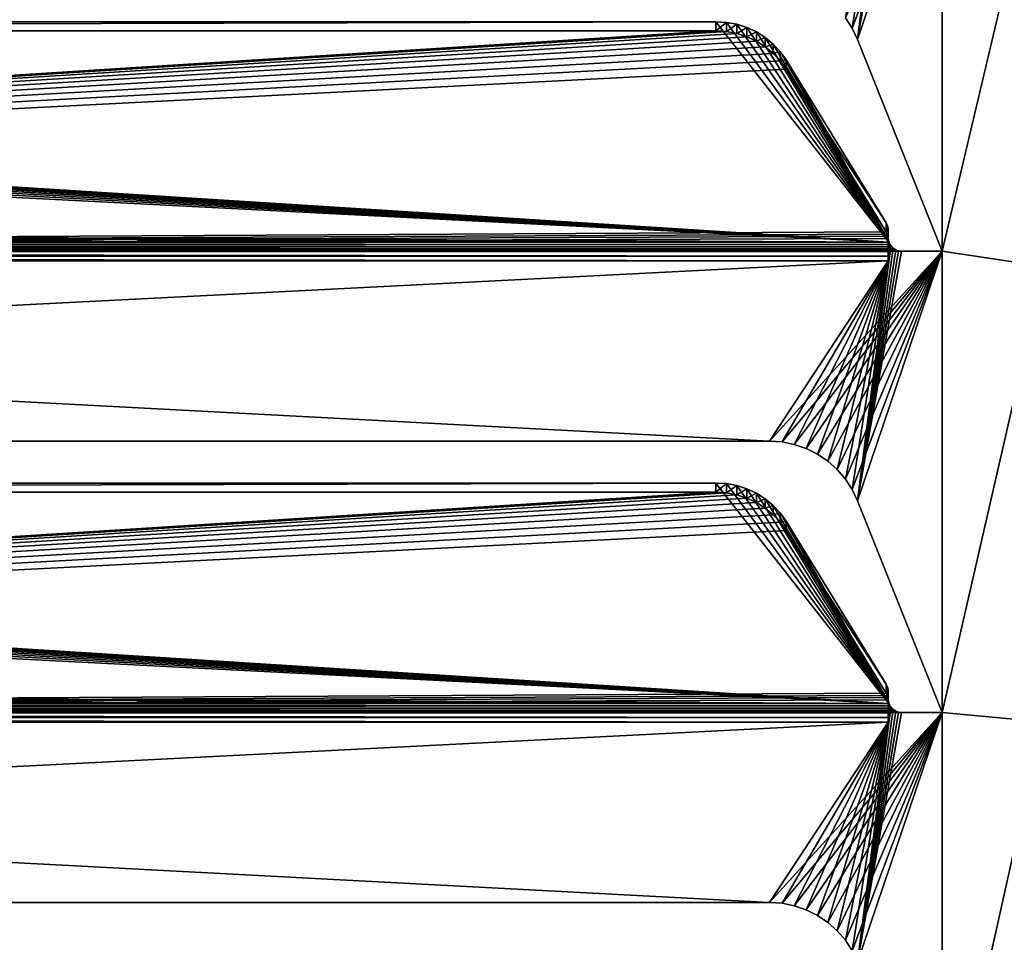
# Model space of a CAD drawing. Extents: x -547 to 547, y 0 to 578.
# Tile 271 of 472: x 195 to 232, y 21 to 55. Entities that reach past the tile are written whole.
import ezdxf

# ---------------------------------------------------------------- set-up
doc = ezdxf.new("R2010")
doc.units = 0
doc.header["$LTSCALE"] = 65.185185
for name, color, linetype in [('3', 7, 'CONTINUOUS'), ('332', 7, 'CONTINUOUS'), ('339', 7, 'CONTINUOUS'), ('342', 7, 'CONTINUOUS'), ('343', 7, 'CONTINUOUS'), ('384', 7, 'CONTINUOUS'), ('385', 7, 'CONTINUOUS'), ('386', 7, 'CONTINUOUS'), ('389', 7, 'CONTINUOUS'), ('391', 7, 'CONTINUOUS'), ('392', 7, 'CONTINUOUS'), ('393', 7, 'CONTINUOUS'), ('394', 7, 'CONTINUOUS'), ('395', 7, 'CONTINUOUS'), ('396', 7, 'CONTINUOUS'), ('423', 7, 'CONTINUOUS'), ('424', 7, 'CONTINUOUS'), ('428', 7, 'CONTINUOUS'), ('430', 7, 'CONTINUOUS'), ('431', 7, 'CONTINUOUS'), ('432', 7, 'CONTINUOUS'), ('433', 7, 'CONTINUOUS'), ('434', 7, 'CONTINUOUS'), ('435', 7, 'CONTINUOUS'), ('587', 7, 'CONTINUOUS'), ('589', 7, 'CONTINUOUS'), ('599', 7, 'CONTINUOUS'), ('601', 7, 'CONTINUOUS'), ('659', 7, 'CONTINUOUS'), ('660', 7, 'CONTINUOUS'), ('671', 7, 'CONTINUOUS'), ('672', 7, 'CONTINUOUS'), ('9', 7, 'CONTINUOUS')]:
    doc.layers.add(name, color=color, linetype=linetype)

msp = doc.modelspace()

# ---------------------------------------------------------------- linework, layer by layer
at = {"layer": '3', "color": 7, "linetype": 'CONTINUOUS'}
for points in [[(528.7, 1.5, -68), (-528.7, 1.5, -68), (528.7, 576.5, -68), (528.7, 1.5, -68)], [(528.7, 576.5, -68), (-528.7, 1.5, -68), (-528.7, 576.5, -68), (528.7, 576.5, -68)]]:
    msp.add_3dface(points, dxfattribs=at)
at = {"layer": '332', "color": 7, "linetype": 'CONTINUOUS'}
for points in [[(0, 576.5, 68), (226.18, 105.217, 68), (525, 1.5, 68), (0, 576.5, 68)], [(525, 576.5, 68), (0, 576.5, 68), (525, 1.5, 68), (525, 576.5, 68)], [(226.18, 105.217, 68), (226.38, 104.8, 68), (525, 1.5, 68), (226.18, 105.217, 68)], [(226.38, 104.8, 68), (229.5, 97, 68), (525, 1.5, 68), (226.38, 104.8, 68)], [(229.5, 97, 68), (229.5, 80, 68), (525, 1.5, 68), (229.5, 97, 68)], [(229.5, 80, 68), (229.5, 63, 68), (525, 1.5, 68), (229.5, 80, 68)], [(225.927, 54.604, 68), (226.18, 54.217, 68), (229.5, 63, 68), (225.927, 54.604, 68)], [(226.18, 54.217, 68), (226.38, 53.8, 68), (229.5, 63, 68), (226.18, 54.217, 68)], [(226.38, 53.8, 68), (229.5, 46, 68), (229.5, 63, 68), (226.38, 53.8, 68)], [(229.5, 63, 68), (229.5, 46, 68), (525, 1.5, 68), (229.5, 63, 68)], [(96.87, 39, 68), (223.13, 39, 68), (90.5, 46, 68), (96.87, 39, 68)], [(223.13, 39, 68), (229.5, 46, 68), (90.5, 46, 68), (223.13, 39, 68)], [(223.13, 39, 68), (223.592, 38.969, 68), (229.5, 46, 68), (223.13, 39, 68)], [(223.592, 38.969, 68), (224.045, 38.878, 68), (229.5, 46, 68), (223.592, 38.969, 68)], [(224.045, 38.878, 68), (224.483, 38.728, 68), (229.5, 46, 68), (224.045, 38.878, 68)], [(224.483, 38.728, 68), (224.897, 38.522, 68), (229.5, 46, 68), (224.483, 38.728, 68)], [(224.897, 38.522, 68), (225.28, 38.262, 68), (229.5, 46, 68), (224.897, 38.522, 68)], [(225.28, 38.262, 68), (225.625, 37.955, 68), (229.5, 46, 68), (225.28, 38.262, 68)], [(225.625, 37.955, 68), (225.927, 37.604, 68), (229.5, 46, 68), (225.625, 37.955, 68)], [(225.927, 37.604, 68), (226.18, 37.217, 68), (229.5, 46, 68), (225.927, 37.604, 68)], [(226.18, 37.217, 68), (226.38, 36.8, 68), (229.5, 46, 68), (226.18, 37.217, 68)], [(226.38, 36.8, 68), (229.5, 29, 68), (229.5, 46, 68), (226.38, 36.8, 68)], [(229.5, 46, 68), (229.5, 29, 68), (525, 1.5, 68), (229.5, 46, 68)], [(96.87, 22, 68), (223.13, 22, 68), (90.5, 29, 68), (96.87, 22, 68)], [(223.13, 22, 68), (229.5, 29, 68), (90.5, 29, 68), (223.13, 22, 68)], [(223.13, 22, 68), (223.592, 21.969, 68), (229.5, 29, 68), (223.13, 22, 68)], [(223.592, 21.969, 68), (224.045, 21.878, 68), (229.5, 29, 68), (223.592, 21.969, 68)], [(224.045, 21.878, 68), (224.483, 21.728, 68), (229.5, 29, 68), (224.045, 21.878, 68)], [(224.483, 21.728, 68), (224.897, 21.522, 68), (229.5, 29, 68), (224.483, 21.728, 68)], [(224.897, 21.522, 68), (225.28, 21.262, 68), (229.5, 29, 68), (224.897, 21.522, 68)], [(225.28, 21.262, 68), (225.625, 20.955, 68), (229.5, 29, 68), (225.28, 21.262, 68)], [(225.625, 20.955, 68), (225.927, 20.604, 68), (229.5, 29, 68), (225.625, 20.955, 68)], [(225.927, 20.604, 68), (226.18, 20.217, 68), (229.5, 29, 68), (225.927, 20.604, 68)], [(226.18, 20.217, 68), (226.38, 19.8, 68), (229.5, 29, 68), (226.18, 20.217, 68)], [(226.38, 19.8, 68), (229.5, 12, 68), (229.5, 29, 68), (226.38, 19.8, 68)], [(229.5, 29, 68), (229.5, 12, 68), (525, 1.5, 68), (229.5, 29, 68)]]:
    msp.add_3dface(points, dxfattribs=at)
at = {"layer": '339', "color": 3, "linetype": 'CONTINUOUS'}
for points in [[(349, 551.5, 67), (349, 9.5, 67), (229.5, 12, 67), (349, 551.5, 67)], [(349, 551.5, 67), (229.5, 12, 67), (229.5, 29, 67), (349, 551.5, 67)], [(349, 551.5, 67), (229.5, 29, 67), (229.5, 46, 67), (349, 551.5, 67)], [(349, 551.5, 67), (229.5, 46, 67), (229.5, 63, 67), (349, 551.5, 67)], [(227.688, 63.109, 67), (226.38, 53.8, 67), (227.609, 63.188, 67), (227.688, 63.109, 67)], [(227.609, 63.188, 67), (226.38, 53.8, 67), (227.5, 62.647, 67), (227.609, 63.188, 67)], [(227.783, 63.05, 67), (226.38, 53.8, 67), (227.688, 63.109, 67), (227.783, 63.05, 67)], [(227.889, 63.013, 67), (226.38, 53.8, 67), (227.783, 63.05, 67), (227.889, 63.013, 67)], [(228, 63, 67), (226.38, 53.8, 67), (227.889, 63.013, 67), (228, 63, 67)], [(229.5, 46, 67), (226.38, 53.8, 67), (229.5, 63, 67), (229.5, 46, 67)], [(229.5, 63, 67), (226.38, 53.8, 67), (228, 63, 67), (229.5, 63, 67)], [(226.18, 54.217, 67), (225.927, 54.604, 67), (227.5, 62.647, 67), (226.18, 54.217, 67)], [(226.38, 53.8, 67), (226.18, 54.217, 67), (227.5, 62.647, 67), (226.38, 53.8, 67)], [(227.5, 46.5, 67), (227.513, 46.389, 67), (227.5, 45.647, 67), (227.5, 46.5, 67)], [(227.688, 46.109, 67), (226.38, 36.8, 67), (227.609, 46.188, 67), (227.688, 46.109, 67)], [(227.609, 46.188, 67), (226.38, 36.8, 67), (227.5, 45.647, 67), (227.609, 46.188, 67)], [(227.783, 46.05, 67), (226.38, 36.8, 67), (227.688, 46.109, 67), (227.783, 46.05, 67)], [(227.513, 46.389, 67), (227.55, 46.283, 67), (227.5, 45.647, 67), (227.513, 46.389, 67)], [(227.55, 46.283, 67), (227.609, 46.188, 67), (227.5, 45.647, 67), (227.55, 46.283, 67)], [(227.889, 46.013, 67), (226.38, 36.8, 67), (227.783, 46.05, 67), (227.889, 46.013, 67)], [(228, 46, 67), (226.38, 36.8, 67), (227.889, 46.013, 67), (228, 46, 67)], [(229.5, 29, 67), (226.38, 36.8, 67), (229.5, 46, 67), (229.5, 29, 67)], [(229.5, 46, 67), (226.38, 36.8, 67), (228, 46, 67), (229.5, 46, 67)], [(96.87, 39, 67), (92.5, 45.647, 67), (227.5, 45.647, 67), (96.87, 39, 67)], [(223.13, 39, 67), (96.87, 39, 67), (227.5, 45.647, 67), (223.13, 39, 67)], [(223.592, 38.969, 67), (223.13, 39, 67), (227.5, 45.647, 67), (223.592, 38.969, 67)], [(224.045, 38.878, 67), (223.592, 38.969, 67), (227.5, 45.647, 67), (224.045, 38.878, 67)], [(224.483, 38.728, 67), (224.045, 38.878, 67), (227.5, 45.647, 67), (224.483, 38.728, 67)], [(224.897, 38.522, 67), (224.483, 38.728, 67), (227.5, 45.647, 67), (224.897, 38.522, 67)], [(225.28, 38.262, 67), (224.897, 38.522, 67), (227.5, 45.647, 67), (225.28, 38.262, 67)], [(225.625, 37.955, 67), (225.28, 38.262, 67), (227.5, 45.647, 67), (225.625, 37.955, 67)], [(225.927, 37.604, 67), (225.625, 37.955, 67), (227.5, 45.647, 67), (225.927, 37.604, 67)], [(226.18, 37.217, 67), (225.927, 37.604, 67), (227.5, 45.647, 67), (226.18, 37.217, 67)], [(226.38, 36.8, 67), (226.18, 37.217, 67), (227.5, 45.647, 67), (226.38, 36.8, 67)], [(227.5, 29.5, 67), (227.513, 29.389, 67), (227.5, 28.647, 67), (227.5, 29.5, 67)], [(227.688, 29.109, 67), (226.38, 19.8, 67), (227.609, 29.188, 67), (227.688, 29.109, 67)], [(227.609, 29.188, 67), (226.38, 19.8, 67), (227.5, 28.647, 67), (227.609, 29.188, 67)], [(227.783, 29.05, 67), (226.38, 19.8, 67), (227.688, 29.109, 67), (227.783, 29.05, 67)], [(227.889, 29.013, 67), (226.38, 19.8, 67), (227.783, 29.05, 67), (227.889, 29.013, 67)], [(227.513, 29.389, 67), (227.55, 29.283, 67), (227.5, 28.647, 67), (227.513, 29.389, 67)], [(227.55, 29.283, 67), (227.609, 29.188, 67), (227.5, 28.647, 67), (227.55, 29.283, 67)], [(228, 29, 67), (226.38, 19.8, 67), (227.889, 29.013, 67), (228, 29, 67)], [(229.5, 12, 67), (226.38, 19.8, 67), (229.5, 29, 67), (229.5, 12, 67)], [(229.5, 29, 67), (226.38, 19.8, 67), (228, 29, 67), (229.5, 29, 67)], [(96.87, 22, 67), (92.5, 28.647, 67), (227.5, 28.647, 67), (96.87, 22, 67)], [(223.13, 22, 67), (96.87, 22, 67), (227.5, 28.647, 67), (223.13, 22, 67)], [(223.592, 21.969, 67), (223.13, 22, 67), (227.5, 28.647, 67), (223.592, 21.969, 67)], [(224.045, 21.878, 67), (223.592, 21.969, 67), (227.5, 28.647, 67), (224.045, 21.878, 67)], [(224.483, 21.728, 67), (224.045, 21.878, 67), (227.5, 28.647, 67), (224.483, 21.728, 67)], [(224.897, 21.522, 67), (224.483, 21.728, 67), (227.5, 28.647, 67), (224.897, 21.522, 67)], [(225.28, 21.262, 67), (224.897, 21.522, 67), (227.5, 28.647, 67), (225.28, 21.262, 67)], [(225.625, 20.955, 67), (225.28, 21.262, 67), (227.5, 28.647, 67), (225.625, 20.955, 67)], [(225.927, 20.604, 67), (225.625, 20.955, 67), (227.5, 28.647, 67), (225.927, 20.604, 67)], [(226.18, 20.217, 67), (225.927, 20.604, 67), (227.5, 28.647, 67), (226.18, 20.217, 67)], [(226.38, 19.8, 67), (226.18, 20.217, 67), (227.5, 28.647, 67), (226.38, 19.8, 67)]]:
    msp.add_3dface(points, dxfattribs=at)
at = {"layer": '342', "color": 7, "linetype": 'CONTINUOUS'}
for points in [[(223.592, 21.969, 68), (223.13, 22, 68), (223.592, 21.969, 67), (223.592, 21.969, 68)], [(223.592, 21.969, 67), (223.13, 22, 68), (223.13, 22, 67.5), (223.592, 21.969, 67)], [(223.13, 22, 67), (223.592, 21.969, 67), (223.13, 22, 67.5), (223.13, 22, 67)], [(224.045, 21.878, 68), (223.592, 21.969, 68), (224.045, 21.878, 67), (224.045, 21.878, 68)], [(223.592, 21.969, 68), (223.592, 21.969, 67), (224.045, 21.878, 67), (223.592, 21.969, 68)], [(224.483, 21.728, 68), (224.045, 21.878, 68), (224.483, 21.728, 67), (224.483, 21.728, 68)], [(224.045, 21.878, 68), (224.045, 21.878, 67), (224.483, 21.728, 67), (224.045, 21.878, 68)], [(224.897, 21.522, 68), (224.483, 21.728, 68), (224.897, 21.522, 67), (224.897, 21.522, 68)], [(224.483, 21.728, 68), (224.483, 21.728, 67), (224.897, 21.522, 67), (224.483, 21.728, 68)], [(225.28, 21.262, 68), (224.897, 21.522, 68), (225.28, 21.262, 67), (225.28, 21.262, 68)], [(224.897, 21.522, 68), (224.897, 21.522, 67), (225.28, 21.262, 67), (224.897, 21.522, 68)], [(225.625, 20.955, 68), (225.28, 21.262, 68), (225.625, 20.955, 67), (225.625, 20.955, 68)], [(225.28, 21.262, 68), (225.28, 21.262, 67), (225.625, 20.955, 67), (225.28, 21.262, 68)], [(225.927, 20.604, 68), (225.625, 20.955, 68), (225.927, 20.604, 67), (225.927, 20.604, 68)], [(225.625, 20.955, 68), (225.625, 20.955, 67), (225.927, 20.604, 67), (225.625, 20.955, 68)], [(226.18, 20.217, 68), (225.927, 20.604, 68), (226.18, 20.217, 67), (226.18, 20.217, 68)], [(225.927, 20.604, 68), (225.927, 20.604, 67), (226.18, 20.217, 67), (225.927, 20.604, 68)]]:
    msp.add_3dface(points, dxfattribs=at)
at = {"layer": '343', "color": 7, "linetype": 'CONTINUOUS'}
for points in [[(223.13, 22, 68), (96.87, 22, 68), (223.13, 22, 67.5), (223.13, 22, 68)], [(96.87, 22, 68), (223.13, 22, 67), (223.13, 22, 67.5), (96.87, 22, 68)], [(223.13, 22, 67), (96.87, 22, 68), (96.87, 22, 67.5), (223.13, 22, 67)], [(96.87, 22, 67), (223.13, 22, 67), (96.87, 22, 67.5), (96.87, 22, 67)]]:
    msp.add_3dface(points, dxfattribs=at)
at = {"layer": '384', "color": 7, "linetype": 'CONTINUOUS'}
for points in [[(229.5, 29, 68), (226.38, 36.8, 68), (229.5, 29, 67), (229.5, 29, 68)], [(229.5, 29, 67), (226.38, 36.8, 68), (226.38, 36.8, 67.5), (229.5, 29, 67)], [(226.38, 36.8, 67), (229.5, 29, 67), (226.38, 36.8, 67.5), (226.38, 36.8, 67)]]:
    msp.add_3dface(points, dxfattribs=at)
at = {"layer": '385', "color": 7, "linetype": 'CONTINUOUS'}
for points in [[(223.592, 38.969, 68), (223.13, 39, 68), (223.592, 38.969, 67), (223.592, 38.969, 68)], [(223.592, 38.969, 67), (223.13, 39, 68), (223.13, 39, 67.5), (223.592, 38.969, 67)], [(223.13, 39, 67), (223.592, 38.969, 67), (223.13, 39, 67.5), (223.13, 39, 67)], [(224.045, 38.878, 68), (223.592, 38.969, 68), (224.045, 38.878, 67), (224.045, 38.878, 68)], [(223.592, 38.969, 68), (223.592, 38.969, 67), (224.045, 38.878, 67), (223.592, 38.969, 68)], [(224.483, 38.728, 68), (224.045, 38.878, 68), (224.483, 38.728, 67), (224.483, 38.728, 68)], [(224.045, 38.878, 68), (224.045, 38.878, 67), (224.483, 38.728, 67), (224.045, 38.878, 68)], [(224.897, 38.522, 68), (224.483, 38.728, 68), (224.897, 38.522, 67), (224.897, 38.522, 68)], [(224.483, 38.728, 68), (224.483, 38.728, 67), (224.897, 38.522, 67), (224.483, 38.728, 68)], [(225.28, 38.262, 68), (224.897, 38.522, 68), (225.28, 38.262, 67), (225.28, 38.262, 68)], [(224.897, 38.522, 68), (224.897, 38.522, 67), (225.28, 38.262, 67), (224.897, 38.522, 68)], [(225.625, 37.955, 68), (225.28, 38.262, 68), (225.625, 37.955, 67), (225.625, 37.955, 68)], [(225.28, 38.262, 68), (225.28, 38.262, 67), (225.625, 37.955, 67), (225.28, 38.262, 68)], [(225.927, 37.604, 68), (225.625, 37.955, 68), (225.927, 37.604, 67), (225.927, 37.604, 68)], [(225.625, 37.955, 68), (225.625, 37.955, 67), (225.927, 37.604, 67), (225.625, 37.955, 68)], [(226.18, 37.217, 68), (225.927, 37.604, 68), (226.18, 37.217, 67), (226.18, 37.217, 68)], [(225.927, 37.604, 68), (225.927, 37.604, 67), (226.18, 37.217, 67), (225.927, 37.604, 68)], [(226.38, 36.8, 68), (226.18, 37.217, 68), (226.38, 36.8, 67.5), (226.38, 36.8, 68)], [(226.18, 37.217, 68), (226.18, 37.217, 67), (226.38, 36.8, 67), (226.18, 37.217, 68)], [(226.18, 37.217, 68), (226.38, 36.8, 67), (226.38, 36.8, 67.5), (226.18, 37.217, 68)]]:
    msp.add_3dface(points, dxfattribs=at)
at = {"layer": '386', "color": 7, "linetype": 'CONTINUOUS'}
for points in [[(223.13, 39, 68), (96.87, 39, 68), (223.13, 39, 67.5), (223.13, 39, 68)], [(96.87, 39, 68), (223.13, 39, 67), (223.13, 39, 67.5), (96.87, 39, 68)], [(223.13, 39, 67), (96.87, 39, 68), (96.87, 39, 67.5), (223.13, 39, 67)], [(96.87, 39, 67), (223.13, 39, 67), (96.87, 39, 67.5), (96.87, 39, 67)]]:
    msp.add_3dface(points, dxfattribs=at)
at = {"layer": '389', "color": 7, "linetype": 'CONTINUOUS'}
for points in [[(90.5, 29, 68), (229.5, 29, 68), (92, 29, 67.969), (90.5, 29, 68)], [(229.5, 29, 68), (228, 29, 67.969), (92, 29, 67.969), (229.5, 29, 68)], [(229.5, 29, 68), (229.5, 29, 67), (228, 29, 67), (229.5, 29, 68)], [(229.5, 29, 68), (228, 29, 67), (228, 29, 67.969), (229.5, 29, 68)]]:
    msp.add_3dface(points, dxfattribs=at)
at = {"layer": '391', "color": 7, "linetype": 'CONTINUOUS'}
for points in [[(227.5, 29.5, 67), (227.5, 29.472, 66.764), (227.5, 29.814, 67.704), (227.5, 29.5, 67)], [(227.5, 29.5, 67.818), (227.5, 29.5, 67), (227.5, 29.814, 67.704), (227.5, 29.5, 67.818)], [(227.5, 29.5, 67), (227.5, 28.647, 67), (227.5, 28.821, 66.985), (227.5, 29.5, 67)], [(227.5, 29.472, 66.764), (227.5, 29.5, 67), (227.5, 28.989, 66.94), (227.5, 29.472, 66.764)], [(227.5, 28.989, 66.94), (227.5, 29.5, 67), (227.5, 28.821, 66.985), (227.5, 28.989, 66.94)]]:
    msp.add_3dface(points, dxfattribs=at)
at = {"layer": '392', "color": 7, "linetype": 'CONTINUOUS'}
for points in [[(98.074, 37.361, 64.957), (227.529, 29.331, 67.879), (98.459, 37.433, 64.931), (98.074, 37.361, 64.957)], [(98.459, 37.433, 64.931), (227.529, 29.331, 67.879), (98.851, 37.457, 64.922), (98.459, 37.433, 64.931)], [(98.851, 37.457, 64.922), (227.529, 29.331, 67.879), (221.149, 37.457, 64.922), (98.851, 37.457, 64.922)], [(221.149, 37.457, 64.922), (227.529, 29.331, 67.879), (221.541, 37.433, 64.931), (221.149, 37.457, 64.922)], [(221.541, 37.433, 64.931), (227.529, 29.331, 67.879), (221.926, 37.361, 64.957), (221.541, 37.433, 64.931)], [(97.025, 36.875, 65.134), (227.529, 29.331, 67.879), (97.351, 37.08, 65.059), (97.025, 36.875, 65.134)], [(97.351, 37.08, 65.059), (227.529, 29.331, 67.879), (97.703, 37.243, 65), (97.351, 37.08, 65.059)], [(97.703, 37.243, 65), (227.529, 29.331, 67.879), (98.074, 37.361, 64.957), (97.703, 37.243, 65)], [(221.926, 37.361, 64.957), (227.529, 29.331, 67.879), (222.297, 37.243, 65), (221.926, 37.361, 64.957)], [(222.297, 37.243, 65), (227.529, 29.331, 67.879), (222.649, 37.08, 65.059), (222.297, 37.243, 65)], [(222.649, 37.08, 65.059), (227.529, 29.331, 67.879), (222.975, 36.875, 65.134), (222.649, 37.08, 65.059)], [(96.73, 36.632, 65.222), (227.529, 29.331, 67.879), (97.025, 36.875, 65.134), (96.73, 36.632, 65.222)], [(222.975, 36.875, 65.134), (227.529, 29.331, 67.879), (223.27, 36.632, 65.222), (222.975, 36.875, 65.134)], [(96.253, 36.048, 65.435), (227.529, 29.331, 67.879), (96.471, 36.354, 65.323), (96.253, 36.048, 65.435)], [(96.471, 36.354, 65.323), (227.529, 29.331, 67.879), (96.73, 36.632, 65.222), (96.471, 36.354, 65.323)], [(223.27, 36.632, 65.222), (227.529, 29.331, 67.879), (223.529, 36.354, 65.323), (223.27, 36.632, 65.222)], [(227.529, 29.331, 67.879), (223.747, 36.048, 65.435), (223.529, 36.354, 65.323), (227.529, 29.331, 67.879)], [(92.567, 30.049, 67.618), (227.529, 29.331, 67.879), (96.253, 36.048, 65.435), (92.567, 30.049, 67.618)], [(227.433, 30.049, 67.618), (223.747, 36.048, 65.435), (227.507, 29.414, 67.849), (227.433, 30.049, 67.618)], [(227.507, 29.414, 67.849), (223.747, 36.048, 65.435), (227.529, 29.331, 67.879), (227.507, 29.414, 67.849)], [(92.5, 29.814, 67.704), (227.529, 29.331, 67.879), (92.508, 29.895, 67.674), (92.5, 29.814, 67.704)], [(92.5, 29.814, 67.704), (92.5, 29.5, 67.818), (227.529, 29.331, 67.879), (92.5, 29.814, 67.704)], [(92.508, 29.895, 67.674), (227.529, 29.331, 67.879), (92.53, 29.974, 67.645), (92.508, 29.895, 67.674)], [(92.53, 29.974, 67.645), (227.529, 29.331, 67.879), (92.567, 30.049, 67.618), (92.53, 29.974, 67.645)], [(227.433, 30.049, 67.618), (227.5, 29.5, 67.818), (227.47, 29.974, 67.645), (227.433, 30.049, 67.618)], [(227.5, 29.5, 67.818), (227.433, 30.049, 67.618), (227.507, 29.414, 67.849), (227.5, 29.5, 67.818)], [(227.47, 29.974, 67.645), (227.5, 29.5, 67.818), (227.492, 29.895, 67.674), (227.47, 29.974, 67.645)], [(227.5, 29.5, 67.818), (227.5, 29.814, 67.704), (227.492, 29.895, 67.674), (227.5, 29.5, 67.818)], [(92.471, 29.331, 67.879), (227.529, 29.331, 67.879), (92.493, 29.414, 67.849), (92.471, 29.331, 67.879)], [(227.529, 29.331, 67.879), (92.5, 29.5, 67.818), (92.493, 29.414, 67.849), (227.529, 29.331, 67.879)]]:
    msp.add_3dface(points, dxfattribs=at)
at = {"layer": '393', "color": 7, "linetype": 'CONTINUOUS'}
for points in [[(92.197, 29.041, 67.961), (92.101, 29.01, 67.967), (227.803, 29.041, 67.961), (92.197, 29.041, 67.961)], [(227.803, 29.041, 67.961), (92.101, 29.01, 67.967), (227.899, 29.01, 67.967), (227.803, 29.041, 67.961)], [(92.287, 29.09, 67.95), (92.197, 29.041, 67.961), (227.713, 29.09, 67.95), (92.287, 29.09, 67.95)], [(227.713, 29.09, 67.95), (92.197, 29.041, 67.961), (227.803, 29.041, 67.961), (227.713, 29.09, 67.95)], [(92.365, 29.158, 67.934), (92.287, 29.09, 67.95), (227.635, 29.158, 67.934), (92.365, 29.158, 67.934)], [(227.635, 29.158, 67.934), (92.287, 29.09, 67.95), (227.713, 29.09, 67.95), (227.635, 29.158, 67.934)], [(92.428, 29.241, 67.91), (92.365, 29.158, 67.934), (227.572, 29.241, 67.91), (92.428, 29.241, 67.91)], [(227.572, 29.241, 67.91), (92.365, 29.158, 67.934), (227.635, 29.158, 67.934), (227.572, 29.241, 67.91)], [(227.529, 29.331, 67.879), (92.471, 29.331, 67.879), (92.428, 29.241, 67.91), (227.529, 29.331, 67.879)], [(227.529, 29.331, 67.879), (92.428, 29.241, 67.91), (227.572, 29.241, 67.91), (227.529, 29.331, 67.879)], [(92, 29, 67.969), (228, 29, 67.969), (227.899, 29.01, 67.967), (92, 29, 67.969)], [(92.101, 29.01, 67.967), (92, 29, 67.969), (227.899, 29.01, 67.967), (92.101, 29.01, 67.967)]]:
    msp.add_3dface(points, dxfattribs=at)
at = {"layer": '394', "color": 7, "linetype": 'CONTINUOUS'}
for points in [[(92.5, 28.821, 66.985), (92.5, 28.989, 66.94), (227.5, 28.821, 66.985), (92.5, 28.821, 66.985)], [(92.5, 28.989, 66.94), (227.5, 28.989, 66.94), (227.5, 28.821, 66.985), (92.5, 28.989, 66.94)], [(227.5, 28.647, 67), (92.5, 28.647, 67), (92.5, 28.821, 66.985), (227.5, 28.647, 67)], [(227.5, 28.647, 67), (92.5, 28.821, 66.985), (227.5, 28.821, 66.985), (227.5, 28.647, 67)]]:
    msp.add_3dface(points, dxfattribs=at)
at = {"layer": '395', "color": 7, "linetype": 'CONTINUOUS'}
for points in [[(221.149, 37.115, 63.982), (92.5, 28.989, 66.94), (98.851, 37.115, 63.982), (221.149, 37.115, 63.982)], [(92.5, 28.989, 66.94), (221.149, 37.115, 63.982), (221.541, 37.091, 63.991), (92.5, 28.989, 66.94)], [(221.926, 37.019, 64.017), (92.5, 28.989, 66.94), (221.541, 37.091, 63.991), (221.926, 37.019, 64.017)], [(222.297, 36.901, 64.06), (92.5, 28.989, 66.94), (221.926, 37.019, 64.017), (222.297, 36.901, 64.06)], [(222.649, 36.738, 64.12), (92.5, 28.989, 66.94), (222.297, 36.901, 64.06), (222.649, 36.738, 64.12)], [(222.975, 36.533, 64.194), (92.5, 28.989, 66.94), (222.649, 36.738, 64.12), (222.975, 36.533, 64.194)], [(223.27, 36.29, 64.283), (92.5, 28.989, 66.94), (222.975, 36.533, 64.194), (223.27, 36.29, 64.283)], [(223.529, 36.012, 64.384), (92.5, 28.989, 66.94), (223.27, 36.29, 64.283), (223.529, 36.012, 64.384)], [(223.747, 35.706, 64.495), (92.5, 28.989, 66.94), (223.529, 36.012, 64.384), (223.747, 35.706, 64.495)], [(227.433, 29.707, 66.679), (92.5, 28.989, 66.94), (223.747, 35.706, 64.495), (227.433, 29.707, 66.679)], [(227.47, 29.632, 66.706), (92.5, 28.989, 66.94), (227.433, 29.707, 66.679), (227.47, 29.632, 66.706)], [(227.492, 29.553, 66.734), (92.5, 28.989, 66.94), (227.47, 29.632, 66.706), (227.492, 29.553, 66.734)], [(227.5, 29.472, 66.764), (92.5, 28.989, 66.94), (227.492, 29.553, 66.734), (227.5, 29.472, 66.764)], [(92.5, 28.989, 66.94), (227.5, 29.472, 66.764), (227.5, 28.989, 66.94), (92.5, 28.989, 66.94)]]:
    msp.add_3dface(points, dxfattribs=at)
at = {"layer": '396', "color": 7, "linetype": 'CONTINUOUS'}
for points in [[(98.851, 37.457, 64.922), (221.149, 37.457, 64.922), (98.851, 37.115, 63.982), (98.851, 37.457, 64.922)], [(221.149, 37.457, 64.922), (221.149, 37.115, 63.982), (98.851, 37.115, 63.982), (221.149, 37.457, 64.922)]]:
    msp.add_3dface(points, dxfattribs=at)
at = {"layer": '423', "color": 7, "linetype": 'CONTINUOUS'}
for points in [[(229.5, 46, 68), (226.38, 53.8, 68), (229.5, 46, 67), (229.5, 46, 68)], [(229.5, 46, 67), (226.38, 53.8, 68), (226.38, 53.8, 67.5), (229.5, 46, 67)], [(226.38, 53.8, 67), (229.5, 46, 67), (226.38, 53.8, 67.5), (226.38, 53.8, 67)]]:
    msp.add_3dface(points, dxfattribs=at)
at = {"layer": '424', "color": 7, "linetype": 'CONTINUOUS'}
for points in [[(226.18, 54.217, 68), (225.927, 54.604, 68), (226.18, 54.217, 67), (226.18, 54.217, 68)], [(225.927, 54.604, 68), (225.927, 54.604, 67), (226.18, 54.217, 67), (225.927, 54.604, 68)], [(226.38, 53.8, 68), (226.18, 54.217, 68), (226.38, 53.8, 67.5), (226.38, 53.8, 68)], [(226.18, 54.217, 68), (226.18, 54.217, 67), (226.38, 53.8, 67), (226.18, 54.217, 68)], [(226.18, 54.217, 68), (226.38, 53.8, 67), (226.38, 53.8, 67.5), (226.18, 54.217, 68)]]:
    msp.add_3dface(points, dxfattribs=at)
at = {"layer": '428', "color": 7, "linetype": 'CONTINUOUS'}
for points in [[(90.5, 46, 68), (229.5, 46, 68), (92, 46, 67.969), (90.5, 46, 68)], [(229.5, 46, 68), (228, 46, 67.969), (92, 46, 67.969), (229.5, 46, 68)], [(229.5, 46, 68), (229.5, 46, 67), (228, 46, 67), (229.5, 46, 68)], [(229.5, 46, 68), (228, 46, 67), (228, 46, 67.969), (229.5, 46, 68)]]:
    msp.add_3dface(points, dxfattribs=at)
at = {"layer": '430', "color": 7, "linetype": 'CONTINUOUS'}
for points in [[(227.5, 46.5, 67), (227.5, 46.472, 66.764), (227.5, 46.814, 67.704), (227.5, 46.5, 67)], [(227.5, 46.5, 67.818), (227.5, 46.5, 67), (227.5, 46.814, 67.704), (227.5, 46.5, 67.818)], [(227.5, 46.5, 67), (227.5, 45.647, 67), (227.5, 45.821, 66.985), (227.5, 46.5, 67)], [(227.5, 46.472, 66.764), (227.5, 46.5, 67), (227.5, 45.989, 66.94), (227.5, 46.472, 66.764)], [(227.5, 45.989, 66.94), (227.5, 46.5, 67), (227.5, 45.821, 66.985), (227.5, 45.989, 66.94)]]:
    msp.add_3dface(points, dxfattribs=at)
at = {"layer": '431', "color": 7, "linetype": 'CONTINUOUS'}
for points in [[(98.459, 54.433, 64.931), (227.529, 46.331, 67.879), (98.851, 54.457, 64.922), (98.459, 54.433, 64.931)], [(98.851, 54.457, 64.922), (227.529, 46.331, 67.879), (221.149, 54.457, 64.922), (98.851, 54.457, 64.922)], [(221.149, 54.457, 64.922), (227.529, 46.331, 67.879), (221.541, 54.433, 64.931), (221.149, 54.457, 64.922)], [(97.025, 53.875, 65.134), (227.529, 46.331, 67.879), (97.351, 54.08, 65.059), (97.025, 53.875, 65.134)], [(97.351, 54.08, 65.059), (227.529, 46.331, 67.879), (97.703, 54.243, 65), (97.351, 54.08, 65.059)], [(97.703, 54.243, 65), (227.529, 46.331, 67.879), (98.074, 54.361, 64.957), (97.703, 54.243, 65)], [(98.074, 54.361, 64.957), (227.529, 46.331, 67.879), (98.459, 54.433, 64.931), (98.074, 54.361, 64.957)], [(221.541, 54.433, 64.931), (227.529, 46.331, 67.879), (221.926, 54.361, 64.957), (221.541, 54.433, 64.931)], [(221.926, 54.361, 64.957), (227.529, 46.331, 67.879), (222.297, 54.243, 65), (221.926, 54.361, 64.957)], [(222.297, 54.243, 65), (227.529, 46.331, 67.879), (222.649, 54.08, 65.059), (222.297, 54.243, 65)], [(222.649, 54.08, 65.059), (227.529, 46.331, 67.879), (222.975, 53.875, 65.134), (222.649, 54.08, 65.059)], [(96.73, 53.632, 65.222), (227.529, 46.331, 67.879), (97.025, 53.875, 65.134), (96.73, 53.632, 65.222)], [(222.975, 53.875, 65.134), (227.529, 46.331, 67.879), (223.27, 53.632, 65.222), (222.975, 53.875, 65.134)], [(96.253, 53.048, 65.435), (227.529, 46.331, 67.879), (96.471, 53.354, 65.323), (96.253, 53.048, 65.435)], [(96.471, 53.354, 65.323), (227.529, 46.331, 67.879), (96.73, 53.632, 65.222), (96.471, 53.354, 65.323)], [(223.27, 53.632, 65.222), (227.529, 46.331, 67.879), (223.529, 53.354, 65.323), (223.27, 53.632, 65.222)], [(227.529, 46.331, 67.879), (223.747, 53.048, 65.435), (223.529, 53.354, 65.323), (227.529, 46.331, 67.879)], [(92.567, 47.049, 67.618), (227.529, 46.331, 67.879), (96.253, 53.048, 65.435), (92.567, 47.049, 67.618)], [(227.433, 47.049, 67.618), (223.747, 53.048, 65.435), (227.507, 46.414, 67.849), (227.433, 47.049, 67.618)], [(227.507, 46.414, 67.849), (223.747, 53.048, 65.435), (227.529, 46.331, 67.879), (227.507, 46.414, 67.849)], [(92.5, 46.814, 67.704), (227.529, 46.331, 67.879), (92.508, 46.895, 67.674), (92.5, 46.814, 67.704)], [(92.508, 46.895, 67.674), (227.529, 46.331, 67.879), (92.53, 46.974, 67.645), (92.508, 46.895, 67.674)], [(92.53, 46.974, 67.645), (227.529, 46.331, 67.879), (92.567, 47.049, 67.618), (92.53, 46.974, 67.645)], [(227.433, 47.049, 67.618), (227.5, 46.5, 67.818), (227.47, 46.974, 67.645), (227.433, 47.049, 67.618)], [(227.5, 46.5, 67.818), (227.433, 47.049, 67.618), (227.507, 46.414, 67.849), (227.5, 46.5, 67.818)], [(227.47, 46.974, 67.645), (227.5, 46.5, 67.818), (227.492, 46.895, 67.674), (227.47, 46.974, 67.645)], [(227.5, 46.5, 67.818), (227.5, 46.814, 67.704), (227.492, 46.895, 67.674), (227.5, 46.5, 67.818)], [(227.529, 46.331, 67.879), (92.5, 46.5, 67.818), (92.493, 46.414, 67.849), (227.529, 46.331, 67.879)], [(92.5, 46.814, 67.704), (92.5, 46.5, 67.818), (227.529, 46.331, 67.879), (92.5, 46.814, 67.704)], [(92.471, 46.331, 67.879), (227.529, 46.331, 67.879), (92.493, 46.414, 67.849), (92.471, 46.331, 67.879)]]:
    msp.add_3dface(points, dxfattribs=at)
at = {"layer": '432', "color": 7, "linetype": 'CONTINUOUS'}
for points in [[(92.365, 46.158, 67.934), (92.287, 46.09, 67.95), (227.635, 46.158, 67.934), (92.365, 46.158, 67.934)], [(227.635, 46.158, 67.934), (92.287, 46.09, 67.95), (227.713, 46.09, 67.95), (227.635, 46.158, 67.934)], [(92.428, 46.241, 67.91), (92.365, 46.158, 67.934), (227.572, 46.241, 67.91), (92.428, 46.241, 67.91)], [(227.572, 46.241, 67.91), (92.365, 46.158, 67.934), (227.635, 46.158, 67.934), (227.572, 46.241, 67.91)], [(227.529, 46.331, 67.879), (92.471, 46.331, 67.879), (92.428, 46.241, 67.91), (227.529, 46.331, 67.879)], [(227.529, 46.331, 67.879), (92.428, 46.241, 67.91), (227.572, 46.241, 67.91), (227.529, 46.331, 67.879)], [(92, 46, 67.969), (228, 46, 67.969), (227.899, 46.01, 67.967), (92, 46, 67.969)], [(92.101, 46.01, 67.967), (92, 46, 67.969), (227.899, 46.01, 67.967), (92.101, 46.01, 67.967)], [(92.197, 46.041, 67.961), (92.101, 46.01, 67.967), (227.803, 46.041, 67.961), (92.197, 46.041, 67.961)], [(227.803, 46.041, 67.961), (92.101, 46.01, 67.967), (227.899, 46.01, 67.967), (227.803, 46.041, 67.961)], [(92.287, 46.09, 67.95), (92.197, 46.041, 67.961), (227.713, 46.09, 67.95), (92.287, 46.09, 67.95)], [(227.713, 46.09, 67.95), (92.197, 46.041, 67.961), (227.803, 46.041, 67.961), (227.713, 46.09, 67.95)]]:
    msp.add_3dface(points, dxfattribs=at)
at = {"layer": '433', "color": 7, "linetype": 'CONTINUOUS'}
for points in [[(92.5, 45.821, 66.985), (92.5, 45.989, 66.94), (227.5, 45.821, 66.985), (92.5, 45.821, 66.985)], [(92.5, 45.989, 66.94), (227.5, 45.989, 66.94), (227.5, 45.821, 66.985), (92.5, 45.989, 66.94)], [(227.5, 45.647, 67), (92.5, 45.647, 67), (92.5, 45.821, 66.985), (227.5, 45.647, 67)], [(227.5, 45.647, 67), (92.5, 45.821, 66.985), (227.5, 45.821, 66.985), (227.5, 45.647, 67)]]:
    msp.add_3dface(points, dxfattribs=at)
at = {"layer": '434', "color": 7, "linetype": 'CONTINUOUS'}
for points in [[(221.149, 54.115, 63.982), (92.5, 45.989, 66.94), (98.851, 54.115, 63.982), (221.149, 54.115, 63.982)], [(92.5, 45.989, 66.94), (221.149, 54.115, 63.982), (221.541, 54.091, 63.991), (92.5, 45.989, 66.94)], [(221.926, 54.019, 64.017), (92.5, 45.989, 66.94), (221.541, 54.091, 63.991), (221.926, 54.019, 64.017)], [(222.297, 53.901, 64.06), (92.5, 45.989, 66.94), (221.926, 54.019, 64.017), (222.297, 53.901, 64.06)], [(222.649, 53.738, 64.12), (92.5, 45.989, 66.94), (222.297, 53.901, 64.06), (222.649, 53.738, 64.12)], [(222.975, 53.533, 64.194), (92.5, 45.989, 66.94), (222.649, 53.738, 64.12), (222.975, 53.533, 64.194)], [(223.27, 53.29, 64.283), (92.5, 45.989, 66.94), (222.975, 53.533, 64.194), (223.27, 53.29, 64.283)], [(223.529, 53.012, 64.384), (92.5, 45.989, 66.94), (223.27, 53.29, 64.283), (223.529, 53.012, 64.384)], [(223.747, 52.706, 64.495), (92.5, 45.989, 66.94), (223.529, 53.012, 64.384), (223.747, 52.706, 64.495)], [(227.433, 46.707, 66.679), (92.5, 45.989, 66.94), (223.747, 52.706, 64.495), (227.433, 46.707, 66.679)], [(227.47, 46.632, 66.706), (92.5, 45.989, 66.94), (227.433, 46.707, 66.679), (227.47, 46.632, 66.706)], [(227.492, 46.553, 66.734), (92.5, 45.989, 66.94), (227.47, 46.632, 66.706), (227.492, 46.553, 66.734)], [(227.5, 46.472, 66.764), (92.5, 45.989, 66.94), (227.492, 46.553, 66.734), (227.5, 46.472, 66.764)], [(92.5, 45.989, 66.94), (227.5, 46.472, 66.764), (227.5, 45.989, 66.94), (92.5, 45.989, 66.94)]]:
    msp.add_3dface(points, dxfattribs=at)
at = {"layer": '435', "color": 7, "linetype": 'CONTINUOUS'}
for points in [[(98.851, 54.457, 64.922), (221.149, 54.457, 64.922), (98.851, 54.115, 63.982), (98.851, 54.457, 64.922)], [(221.149, 54.457, 64.922), (221.149, 54.115, 63.982), (98.851, 54.115, 63.982), (221.149, 54.457, 64.922)]]:
    msp.add_3dface(points, dxfattribs=at)
at = {"layer": '587', "color": 7, "linetype": 'CONTINUOUS'}
for points in [[(223.747, 36.048, 65.435), (227.433, 30.049, 67.618), (223.747, 35.706, 64.495), (223.747, 36.048, 65.435)], [(227.433, 30.049, 67.618), (227.433, 29.707, 66.679), (223.747, 35.706, 64.495), (227.433, 30.049, 67.618)]]:
    msp.add_3dface(points, dxfattribs=at)
at = {"layer": '589', "color": 7, "linetype": 'CONTINUOUS'}
for points in [[(221.149, 37.457, 64.922), (221.541, 37.433, 64.931), (221.149, 37.115, 63.982), (221.149, 37.457, 64.922)], [(221.149, 37.115, 63.982), (221.541, 37.433, 64.931), (221.541, 37.091, 63.991), (221.149, 37.115, 63.982)], [(221.541, 37.433, 64.931), (221.926, 37.361, 64.957), (221.541, 37.091, 63.991), (221.541, 37.433, 64.931)], [(221.926, 37.361, 64.957), (221.926, 37.019, 64.017), (221.541, 37.091, 63.991), (221.926, 37.361, 64.957)], [(221.926, 37.361, 64.957), (222.297, 37.243, 65), (221.926, 37.019, 64.017), (221.926, 37.361, 64.957)], [(222.297, 37.243, 65), (222.297, 36.901, 64.06), (221.926, 37.019, 64.017), (222.297, 37.243, 65)], [(222.297, 37.243, 65), (222.649, 37.08, 65.059), (222.297, 36.901, 64.06), (222.297, 37.243, 65)], [(222.649, 37.08, 65.059), (222.649, 36.738, 64.12), (222.297, 36.901, 64.06), (222.649, 37.08, 65.059)], [(222.649, 37.08, 65.059), (222.975, 36.875, 65.134), (222.649, 36.738, 64.12), (222.649, 37.08, 65.059)], [(222.975, 36.875, 65.134), (222.975, 36.533, 64.194), (222.649, 36.738, 64.12), (222.975, 36.875, 65.134)], [(222.975, 36.875, 65.134), (223.27, 36.632, 65.222), (222.975, 36.533, 64.194), (222.975, 36.875, 65.134)], [(223.27, 36.632, 65.222), (223.27, 36.29, 64.283), (222.975, 36.533, 64.194), (223.27, 36.632, 65.222)], [(223.27, 36.632, 65.222), (223.529, 36.354, 65.323), (223.27, 36.29, 64.283), (223.27, 36.632, 65.222)], [(223.529, 36.354, 65.323), (223.529, 36.012, 64.384), (223.27, 36.29, 64.283), (223.529, 36.354, 65.323)], [(223.529, 36.354, 65.323), (223.747, 36.048, 65.435), (223.529, 36.012, 64.384), (223.529, 36.354, 65.323)], [(223.747, 36.048, 65.435), (223.747, 35.706, 64.495), (223.529, 36.012, 64.384), (223.747, 36.048, 65.435)]]:
    msp.add_3dface(points, dxfattribs=at)
at = {"layer": '599', "color": 7, "linetype": 'CONTINUOUS'}
for points in [[(223.747, 53.048, 65.435), (227.433, 47.049, 67.618), (223.747, 52.706, 64.495), (223.747, 53.048, 65.435)], [(227.433, 47.049, 67.618), (227.433, 46.707, 66.679), (223.747, 52.706, 64.495), (227.433, 47.049, 67.618)]]:
    msp.add_3dface(points, dxfattribs=at)
at = {"layer": '601', "color": 7, "linetype": 'CONTINUOUS'}
for points in [[(221.149, 54.457, 64.922), (221.541, 54.433, 64.931), (221.149, 54.115, 63.982), (221.149, 54.457, 64.922)], [(221.149, 54.115, 63.982), (221.541, 54.433, 64.931), (221.541, 54.091, 63.991), (221.149, 54.115, 63.982)], [(221.541, 54.433, 64.931), (221.926, 54.361, 64.957), (221.541, 54.091, 63.991), (221.541, 54.433, 64.931)], [(221.926, 54.361, 64.957), (221.926, 54.019, 64.017), (221.541, 54.091, 63.991), (221.926, 54.361, 64.957)], [(221.926, 54.361, 64.957), (222.297, 54.243, 65), (221.926, 54.019, 64.017), (221.926, 54.361, 64.957)], [(222.297, 54.243, 65), (222.297, 53.901, 64.06), (221.926, 54.019, 64.017), (222.297, 54.243, 65)], [(222.297, 54.243, 65), (222.649, 54.08, 65.059), (222.297, 53.901, 64.06), (222.297, 54.243, 65)], [(222.649, 54.08, 65.059), (222.649, 53.738, 64.12), (222.297, 53.901, 64.06), (222.649, 54.08, 65.059)], [(222.649, 54.08, 65.059), (222.975, 53.875, 65.134), (222.649, 53.738, 64.12), (222.649, 54.08, 65.059)], [(222.975, 53.875, 65.134), (222.975, 53.533, 64.194), (222.649, 53.738, 64.12), (222.975, 53.875, 65.134)], [(222.975, 53.875, 65.134), (223.27, 53.632, 65.222), (222.975, 53.533, 64.194), (222.975, 53.875, 65.134)], [(223.27, 53.632, 65.222), (223.27, 53.29, 64.283), (222.975, 53.533, 64.194), (223.27, 53.632, 65.222)], [(223.27, 53.632, 65.222), (223.529, 53.354, 65.323), (223.27, 53.29, 64.283), (223.27, 53.632, 65.222)], [(223.529, 53.354, 65.323), (223.529, 53.012, 64.384), (223.27, 53.29, 64.283), (223.529, 53.354, 65.323)], [(223.529, 53.354, 65.323), (223.747, 53.048, 65.435), (223.529, 53.012, 64.384), (223.529, 53.354, 65.323)], [(223.747, 53.048, 65.435), (223.747, 52.706, 64.495), (223.529, 53.012, 64.384), (223.747, 53.048, 65.435)]]:
    msp.add_3dface(points, dxfattribs=at)
at = {"layer": '659', "color": 7, "linetype": 'CONTINUOUS'}
for points in [[(227.513, 29.389, 67), (227.5, 29.5, 67), (227.507, 29.414, 67.849), (227.513, 29.389, 67)], [(227.5, 29.5, 67), (227.5, 29.5, 67.818), (227.507, 29.414, 67.849), (227.5, 29.5, 67)], [(227.513, 29.389, 67), (227.507, 29.414, 67.849), (227.529, 29.331, 67.879), (227.513, 29.389, 67)], [(227.55, 29.283, 67), (227.513, 29.389, 67), (227.529, 29.331, 67.879), (227.55, 29.283, 67)], [(227.55, 29.283, 67), (227.529, 29.331, 67.879), (227.572, 29.241, 67.91), (227.55, 29.283, 67)], [(227.609, 29.188, 67), (227.55, 29.283, 67), (227.572, 29.241, 67.91), (227.609, 29.188, 67)], [(227.609, 29.188, 67), (227.572, 29.241, 67.91), (227.635, 29.158, 67.934), (227.609, 29.188, 67)], [(227.688, 29.109, 67), (227.609, 29.188, 67), (227.635, 29.158, 67.934), (227.688, 29.109, 67)], [(227.688, 29.109, 67), (227.635, 29.158, 67.934), (227.713, 29.09, 67.95), (227.688, 29.109, 67)], [(227.783, 29.05, 67), (227.688, 29.109, 67), (227.713, 29.09, 67.95), (227.783, 29.05, 67)], [(227.783, 29.05, 67), (227.713, 29.09, 67.95), (227.803, 29.041, 67.961), (227.783, 29.05, 67)], [(227.889, 29.013, 67), (227.783, 29.05, 67), (227.803, 29.041, 67.961), (227.889, 29.013, 67)], [(227.889, 29.013, 67), (227.803, 29.041, 67.961), (227.899, 29.01, 67.967), (227.889, 29.013, 67)], [(228, 29, 67), (227.889, 29.013, 67), (228, 29, 67.969), (228, 29, 67)], [(228, 29, 67.969), (227.889, 29.013, 67), (227.899, 29.01, 67.967), (228, 29, 67.969)]]:
    msp.add_3dface(points, dxfattribs=at)
at = {"layer": '660', "color": 7, "linetype": 'CONTINUOUS'}
for points in [[(227.433, 30.049, 67.618), (227.47, 29.974, 67.645), (227.433, 29.707, 66.679), (227.433, 30.049, 67.618)], [(227.47, 29.974, 67.645), (227.47, 29.632, 66.706), (227.433, 29.707, 66.679), (227.47, 29.974, 67.645)], [(227.47, 29.974, 67.645), (227.492, 29.895, 67.674), (227.47, 29.632, 66.706), (227.47, 29.974, 67.645)], [(227.492, 29.895, 67.674), (227.492, 29.553, 66.734), (227.47, 29.632, 66.706), (227.492, 29.895, 67.674)], [(227.492, 29.895, 67.674), (227.5, 29.814, 67.704), (227.492, 29.553, 66.734), (227.492, 29.895, 67.674)], [(227.5, 29.814, 67.704), (227.5, 29.472, 66.764), (227.492, 29.553, 66.734), (227.5, 29.814, 67.704)]]:
    msp.add_3dface(points, dxfattribs=at)
at = {"layer": '671', "color": 7, "linetype": 'CONTINUOUS'}
for points in [[(227.513, 46.389, 67), (227.5, 46.5, 67), (227.507, 46.414, 67.849), (227.513, 46.389, 67)], [(227.5, 46.5, 67), (227.5, 46.5, 67.818), (227.507, 46.414, 67.849), (227.5, 46.5, 67)], [(227.513, 46.389, 67), (227.507, 46.414, 67.849), (227.529, 46.331, 67.879), (227.513, 46.389, 67)], [(227.55, 46.283, 67), (227.513, 46.389, 67), (227.529, 46.331, 67.879), (227.55, 46.283, 67)], [(227.55, 46.283, 67), (227.529, 46.331, 67.879), (227.572, 46.241, 67.91), (227.55, 46.283, 67)], [(227.609, 46.188, 67), (227.55, 46.283, 67), (227.572, 46.241, 67.91), (227.609, 46.188, 67)], [(227.609, 46.188, 67), (227.572, 46.241, 67.91), (227.635, 46.158, 67.934), (227.609, 46.188, 67)], [(227.688, 46.109, 67), (227.609, 46.188, 67), (227.635, 46.158, 67.934), (227.688, 46.109, 67)], [(227.688, 46.109, 67), (227.635, 46.158, 67.934), (227.713, 46.09, 67.95), (227.688, 46.109, 67)], [(227.783, 46.05, 67), (227.688, 46.109, 67), (227.713, 46.09, 67.95), (227.783, 46.05, 67)], [(227.783, 46.05, 67), (227.713, 46.09, 67.95), (227.803, 46.041, 67.961), (227.783, 46.05, 67)], [(227.889, 46.013, 67), (227.783, 46.05, 67), (227.803, 46.041, 67.961), (227.889, 46.013, 67)], [(227.889, 46.013, 67), (227.803, 46.041, 67.961), (227.899, 46.01, 67.967), (227.889, 46.013, 67)], [(228, 46, 67), (227.889, 46.013, 67), (228, 46, 67.969), (228, 46, 67)], [(228, 46, 67.969), (227.889, 46.013, 67), (227.899, 46.01, 67.967), (228, 46, 67.969)]]:
    msp.add_3dface(points, dxfattribs=at)
at = {"layer": '672', "color": 7, "linetype": 'CONTINUOUS'}
for points in [[(227.433, 47.049, 67.618), (227.47, 46.974, 67.645), (227.433, 46.707, 66.679), (227.433, 47.049, 67.618)], [(227.47, 46.974, 67.645), (227.47, 46.632, 66.706), (227.433, 46.707, 66.679), (227.47, 46.974, 67.645)], [(227.47, 46.974, 67.645), (227.492, 46.895, 67.674), (227.47, 46.632, 66.706), (227.47, 46.974, 67.645)], [(227.492, 46.895, 67.674), (227.492, 46.553, 66.734), (227.47, 46.632, 66.706), (227.492, 46.895, 67.674)], [(227.492, 46.895, 67.674), (227.5, 46.814, 67.704), (227.492, 46.553, 66.734), (227.492, 46.895, 67.674)], [(227.5, 46.814, 67.704), (227.5, 46.472, 66.764), (227.492, 46.553, 66.734), (227.5, 46.814, 67.704)]]:
    msp.add_3dface(points, dxfattribs=at)
at = {"layer": '9', "color": 7, "linetype": 'CONTINUOUS'}
for points in [[(349, 551.5, -50), (-349, 551.5, -50), (349, 9.5, -50), (349, 551.5, -50)], [(349, 9.5, -50), (-349, 551.5, -50), (-349, 9.5, -50), (349, 9.5, -50)]]:
    msp.add_3dface(points, dxfattribs=at)

doc.saveas('drawing.dxf')
